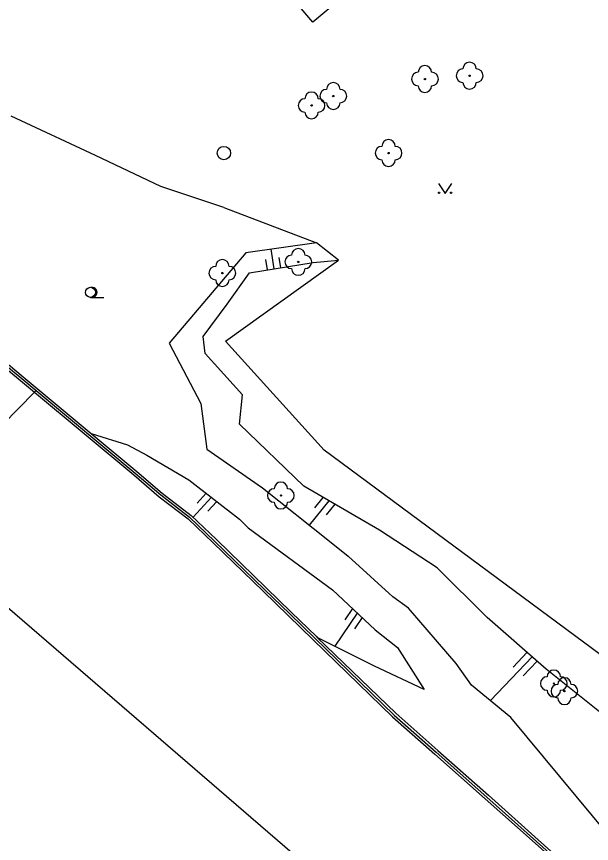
# Model space of a CAD drawing. Extents: x -600391 to -599491, y -1160176 to -1159402.
# Drawn here: x -599795.1 to -599752.3, y -1159909.7 to -1159848.1 of the extents above; entities that cross this region are included whole.
import ezdxf

# ---------------------------------------------------------------- set-up
doc = ezdxf.new("R2010")
doc.units = 0
for name, color, linetype in [('Level 11', 7, 'Continuous'), ('Level 14', 7, 'Continuous'), ('Level 15', 7, 'Continuous'), ('Level 21', 7, 'Continuous'), ('Level 22', 7, 'Continuous'), ('Level 27', 7, 'Continuous'), ('Level 36', 7, 'Continuous'), ('Level 51', 7, 'Continuous'), ('Level 7', 7, 'Continuous')]:
    doc.layers.add(name, color=color, linetype=linetype)

msp = doc.modelspace()

# ---------------------------------------------------------------- linework, layer by layer
at = {"layer": 'Level 11'}
msp.add_lwpolyline([(-599769.74, -1159845.72), (-599773.02, -1159848.47), (-599776.67, -1159844.18)], dxfattribs=at)
at = {"layer": 'Level 14'}
for points in [[(-599772.75, -1159864.93), (-599778.02, -1159865.67)], [(-599771.12, -1159866.22), (-599772.75, -1159864.93)], [(-599778.02, -1159865.67), (-599783.73, -1159872.42)], [(-599777.76, -1159867.17), (-599773.01, -1159866.4)], [(-599773.01, -1159866.4), (-599771.12, -1159866.22)], [(-599779.41, -1159869.5), (-599777.76, -1159867.17)], [(-599781.21, -1159871.92), (-599779.41, -1159869.5)], [(-599781.05, -1159873.17), (-599781.21, -1159871.92)], [(-599783.73, -1159872.42), (-599781.37, -1159876.92)], [(-599778.28, -1159876.25), (-599781.05, -1159873.17)], [(-599778.5, -1159878.46), (-599778.28, -1159876.25)], [(-599781.37, -1159876.92), (-599780.92, -1159880.31)], [(-599773.69, -1159883.08), (-599778.5, -1159878.46)], [(-599789.54, -1159879.14), (-599786.84, -1159879.98), (-599785.41, -1159880.77)], [(-599780.92, -1159880.31), (-599776.78, -1159883.21)], [(-599785.41, -1159880.77), (-599782.26, -1159882.59)], [(-599782.26, -1159882.59), (-599778.49, -1159885.53)], [(-599768.06, -1159886.36), (-599773.69, -1159883.08)], [(-599776.78, -1159883.21), (-599771.78, -1159887.17)], [(-599778.49, -1159885.53), (-599777.84, -1159886.18)], [(-599777.84, -1159886.18), (-599771.55, -1159890.8)], [(-599763.75, -1159889.16), (-599768.06, -1159886.36)], [(-599771.78, -1159887.17), (-599770.38, -1159888.29)], [(-599770.38, -1159888.29), (-599767.06, -1159891.33)], [(-599760.02, -1159892.88), (-599763.75, -1159889.16)], [(-599771.55, -1159890.8), (-599768.38, -1159893.8)], [(-599749.74, -1159910.6), (-599758.26, -1159900.32), (-599761.19, -1159897.91), (-599762.33, -1159896.31), (-599765.89, -1159892.16), (-599767.06, -1159891.33)], [(-599755.62, -1159896.72), (-599760.02, -1159892.88)], [(-599768.38, -1159893.8), (-599766.71, -1159895.11)], [(-599768.44, -1159896.5), (-599772.7, -1159894.35)], [(-599766.71, -1159895.11), (-599764.73, -1159898.25)], [(-599764.73, -1159898.25), (-599768.44, -1159896.5)], [(-599749.16, -1159901.88), (-599755.62, -1159896.72)]]:
    msp.add_lwpolyline(points, dxfattribs=at)
at = {"layer": 'Level 15'}
for points in [[(-599775.92, -1159866.87), (-599776.14, -1159865.41)], [(-599776.41, -1159866.95), (-599776.53, -1159866.17)], [(-599775.42, -1159866.8), (-599775.54, -1159866.02)], [(-599780.97, -1159883.59), (-599781.65, -1159884.33)], [(-599780.58, -1159883.9), (-599781.94, -1159885.39)], [(-599780.18, -1159884.21), (-599780.86, -1159884.95)], [(-599771.83, -1159884.16), (-599773.3, -1159885.97)], [(-599772.27, -1159883.91), (-599772.91, -1159884.69)], [(-599771.39, -1159884.42), (-599772.03, -1159885.2)], [(-599770.08, -1159892.19), (-599770.65, -1159893.03)], [(-599769.72, -1159892.54), (-599771.39, -1159895.01)], [(-599769.35, -1159892.88), (-599769.92, -1159893.72)], [(-599757.06, -1159895.46), (-599758.09, -1159896.56)], [(-599756.68, -1159895.79), (-599759.78, -1159899.07)], [(-599756.31, -1159896.12), (-599757.34, -1159897.21)]]:
    msp.add_lwpolyline(points, dxfattribs=at)
at = {"layer": 'Level 21'}
for points in [[(-599779.66, -1159862.28), (-599784.37, -1159860.73), (-599789.22, -1159858.42), (-599795.51, -1159855.47)], [(-599779.66, -1159862.28), (-599772.75, -1159864.93)], [(-599711.45, -1159929.95), (-599716.9, -1159920.48), (-599731.72, -1159908.34), (-599748.36, -1159898.03), (-599772.18, -1159880.4), (-599779.53, -1159872.25), (-599771.12, -1159866.22)]]:
    msp.add_lwpolyline(points, dxfattribs=at)
at = {"layer": 'Level 22'}
for centre in [(-599764.67, -1159852.71), (-599761.34, -1159852.46), (-599771.5, -1159853.98), (-599773.12, -1159854.68), (-599767.38, -1159858.23), (-599774.11, -1159866.35), (-599779.77, -1159867.18), (-599775.41, -1159883.77), (-599755.06, -1159897.79), (-599754.27, -1159898.36)]:
    msp.add_circle(centre, 0.05, dxfattribs=at)
for centre, start, end in [((-599764.67, -1159852.21), 0, 180), ((-599761.34, -1159851.96), 0, 180), ((-599765.17, -1159852.71), 90, 270), ((-599764.17, -1159852.71), 270, 90), ((-599761.84, -1159852.46), 90, 270), ((-599760.84, -1159852.46), 270, 90), ((-599761.34, -1159852.96), 180, 0), ((-599772, -1159853.98), 90, 270), ((-599771.5, -1159853.48), 0, 180), ((-599771, -1159853.98), 270, 90), ((-599764.67, -1159853.21), 180, 0), ((-599773.62, -1159854.68), 90, 270), ((-599773.12, -1159854.18), 0, 180), ((-599772.62, -1159854.68), 270, 90), ((-599771.5, -1159854.48), 180, 0), ((-599773.12, -1159855.18), 180, 0), ((-599767.38, -1159857.73), 0, 180), ((-599767.88, -1159858.23), 90, 270), ((-599766.88, -1159858.23), 270, 90), ((-599767.38, -1159858.73), 180, 0), ((-599774.61, -1159866.35), 90, 270), ((-599774.11, -1159865.85), 0, 180), ((-599773.61, -1159866.35), 270, 90), ((-599779.77, -1159866.68), 0, 180), ((-599780.27, -1159867.18), 90, 270), ((-599779.27, -1159867.18), 270, 90), ((-599774.11, -1159866.85), 180, 0), ((-599779.77, -1159867.68), 180, 0), ((-599775.41, -1159883.27), 0, 180), ((-599775.91, -1159883.77), 90, 270), ((-599774.91, -1159883.77), 270, 90), ((-599775.41, -1159884.27), 180, 0), ((-599755.56, -1159897.79), 90, 270), ((-599755.06, -1159897.29), 0, 180), ((-599754.27, -1159897.86), 0, 180), ((-599754.56, -1159897.79), 270, 90), ((-599754.77, -1159898.36), 90, 270), ((-599753.77, -1159898.36), 270, 90), ((-599755.06, -1159898.29), 180, 0), ((-599754.27, -1159898.86), 180, 0)]:
    msp.add_arc(centre, 0.5, start, end, dxfattribs=at)
at = {"layer": 'Level 27'}
msp.add_circle((-599779.66, -1159858.23), 0.5, dxfattribs=at)
at = {"layer": 'Level 36'}
msp.add_line((-599789.61, -1159868.995), (-599788.61, -1159868.995), dxfattribs=at)
msp.add_lwpolyline([(-599763.67, -1159860.49), (-599763.17, -1159861.24), (-599762.67, -1159860.49)], dxfattribs=at)
for centre, radius in [((-599763.62, -1159861.19), 0.05), ((-599762.721, -1159861.19), 0.05), ((-599789.61, -1159868.62), 0.375)]:
    msp.add_circle(centre, radius, dxfattribs=at)
msp.add_arc((-599789.485, -1159868.62), 0.375, 260.40593, 99.59407, dxfattribs=at)
at = {"layer": 'Level 51'}
for points in [[(-599803.24, -1159885.72), (-599793.77, -1159876.07)], [(-599793.77, -1159876.07), (-599793.65, -1159875.95)], [(-599713.49, -1159963.12), (-599721.48, -1159956.34), (-599756.81, -1159925.79), (-599803.24, -1159885.72)]]:
    msp.add_lwpolyline(points, dxfattribs=at)
at = {"layer": 'Level 7'}
for points in [[(-599825.4, -1159852.56), (-599816.43, -1159859.19), (-599805.72, -1159867.16), (-599796.93, -1159873.45), (-599794.98, -1159875.06), (-599793.77, -1159876.07)], [(-599798.88, -1159871.62), (-599796.72, -1159873.17), (-599794.76, -1159874.79), (-599789.54, -1159879.14)], [(-599796.83, -1159873.32), (-599794.87, -1159874.93), (-599793.65, -1159875.95), (-599786.26, -1159882.11), (-599784.36, -1159883.73), (-599782.21, -1159885.38), (-599780.34, -1159887.19), (-599776.62, -1159890.79), (-599774.75, -1159892.6), (-599772.88, -1159894.42), (-599766.96, -1159900.15), (-599763.83, -1159902.92), (-599760.06, -1159906.26), (-599756.34, -1159909.57), (-599752.6, -1159912.93)], [(-599793.77, -1159876.07), (-599786.37, -1159882.24), (-599784.47, -1159883.86), (-599782.32, -1159885.51), (-599780.46, -1159887.31), (-599776.74, -1159890.91), (-599774.87, -1159892.72), (-599773, -1159894.54), (-599767.08, -1159900.27), (-599763.94, -1159903.05), (-599760.17, -1159906.39), (-599756.45, -1159909.7), (-599752.71, -1159913.06)], [(-599789.54, -1159879.14), (-599786.14, -1159881.97), (-599784.25, -1159883.59), (-599782.09, -1159885.25), (-599780.22, -1159887.06), (-599776.5, -1159890.66), (-599774.63, -1159892.47), (-599772.76, -1159894.29), (-599772.7, -1159894.35)], [(-599772.7, -1159894.35), (-599766.84, -1159900.01), (-599763.71, -1159902.79), (-599759.94, -1159906.13), (-599756.22, -1159909.44), (-599752.48, -1159912.8), (-599748.71, -1159916.16), (-599742.58, -1159919.68), (-599738.08, -1159922.22), (-599735.85, -1159923.52), (-599731.55, -1159925.97), (-599721.91, -1159934.11), (-599718.07, -1159937.33), (-599712.36, -1159942.17), (-599705.07, -1159948.36), (-599703.63, -1159950.58), (-599702.33, -1159952.62), (-599701.01, -1159954.64), (-599699.7, -1159956.64), (-599698.39, -1159958.65), (-599697.12, -1159960.66), (-599692.97, -1159963.88), (-599688.73, -1159967.13), (-599680.65, -1159973.3)]]:
    msp.add_lwpolyline(points, dxfattribs=at)

doc.saveas('drawing.dxf')
